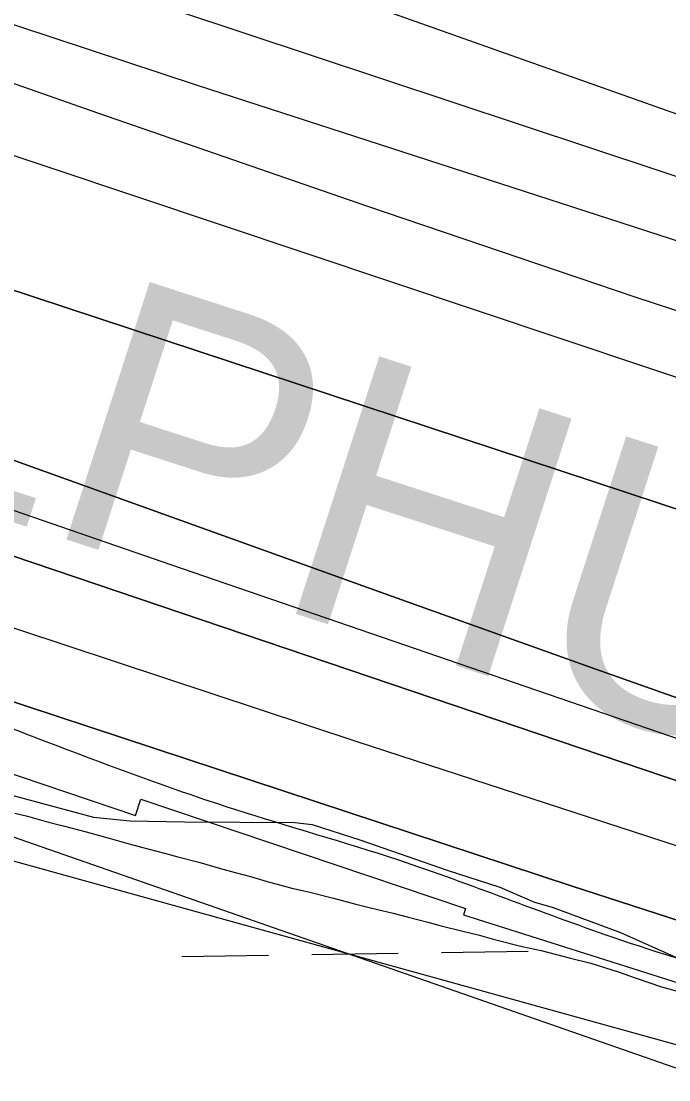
# Model space of a CAD drawing. Extents: x 3807117 to 3845308, y 337856 to 363736.
# Drawn here: x 3813884.1 to 3814123.5, y 352055.3 to 352446.3 of the extents above; entities that cross this region are included whole.
import ezdxf

# ---------------------------------------------------------------- set-up
doc = ezdxf.new("R2010")
doc.units = 0
for name, color, linetype in [('V-RIVR-EDGE', 7, 'Continuous'), ('V-RRAP-FSHR', 7, 'Continuous'), ('V-RRAP-RVMT', 7, 'Continuous'), ('V-RRAP-RVMT-IDEN', 7, 'Continuous'), ('V-SITE-VEGE', 7, 'Continuous'), ('V-TOPO-DPTH', 7, 'Continuous'), ('V-TOPO-MAJR', 7, 'Continuous'), ('V-TOPO-MINR', 7, 'Continuous'), ('V-TOPO-WATR', 7, 'Continuous'), ('V-WETL-SWMP', 7, 'Continuous')]:
    doc.layers.add(name, color=color, linetype=linetype)

msp = doc.modelspace()

# ---------------------------------------------------------------- linework, layer by layer
at = {"layer": 'V-RIVR-EDGE'}
msp.add_spline([(3811218.45, 353357.75), (3811241.21, 353349.18), (3811277.57, 353336.15), (3811374.55, 353305.99), (3811420.6, 353288.89), (3811465.03, 353269.37), (3811510.27, 353249.04), (3811559.54, 353223.84), (3811619.3, 353188.92), (3811662.89, 353154.04), (3811691.94, 353127.28), (3811709.7, 353115.91), (3811765.42, 353081), (3811802.58, 353062.3), (3811835.68, 353041.2), (3811867.17, 353019.28), (3811896.23, 352996.57), (3811913.17, 352981.16), (3811951.93, 352955.99), (3812009.28, 352925.93), (3812057.74, 352901.54), (3812121.56, 352872.27), (3812173.25, 352846.26), (3812216.06, 352823.51), (3812265.33, 352799.13), (3812306.53, 352778.81), (3812348.53, 352757.68), (3812386.49, 352735.75), (3812421.22, 352720.3), (3812460.8, 352699.98), (3812545.61, 352656.1), (3812602.97, 352631.69), (3812678.12, 352606.44), (3812715.31, 352600.68), (3812744.42, 352597.38), (3812762.2, 352594.1), (3812802.62, 352585.1), (3812822.01, 352580.2), (3812833.34, 352581.79), (3812848.71, 352583.37), (3812863.26, 352580.91), (3812881.04, 352576.82), (3812922.25, 352559.74), (3812963.46, 352545.08), (3812993.35, 352532.06), (3813052.31, 352503.61), (3813083.01, 352490.59), (3813106.46, 352488.92), (3813129.91, 352485.63), (3813159, 352477.47), (3813194.55, 352462.01), (3813230.1, 352446.56), (3813273.7, 352417.34), (3813301.14, 352397.05), (3813318.91, 352388.11), (3813348, 352378.33), (3813381.13, 352364.5), (3813413.43, 352345.82), (3813494.23, 352316.51), (3813551.59, 352290.49), (3813617.85, 352267.68), (3813655.02, 352255.45), (3813691.38, 352240), (3813714.01, 352235.9), (3813744.71, 352223.69), (3813776.23, 352213.91), (3813798.06, 352213.86), (3813836.05, 352202.44), (3813875.64, 352186.97), (3813962.9, 352155.22), (3814023.51, 352136.47), (3814102.7, 352107.97), (3814155.23, 352091.66), (3814196.44, 352079.43), (3814266.74, 352055.8), (3814323.32, 352041.91), (3814445.34, 352003.6), (3814506.76, 351985.66), (3814578.69, 351964.45), (3814657.89, 351940.8), (3814702.34, 351927.75), (3814721.75, 351929.32), (3814754.09, 351926.01), (3814770.26, 351923.54), (3814789.65, 351914.6), (3814876.12, 351887.69), (3814949.66, 351867.29), (3815006.24, 351854.21), (3815041.8, 351845.23), (3815100, 351831.34), (3815142.83, 351819.1), (3815167.09, 351818.23), (3815176.79, 351814.97), (3815198.62, 351812.49), (3815248.71, 351793.77), (3815354.59, 351764.39), (3815405.5, 351749.71), (3815426.52, 351748.04), (3815454.83, 351747.16), (3815474.24, 351747.11), (3815497.68, 351743.82), (3815524.35, 351737.28), (3815541.33, 351734.81), (3815565.58, 351730.71), (3815596.3, 351724.97), (3815642.38, 351716.77), (3815669.07, 351715.9), (3815682.81, 351715.05), (3815696.55, 351711.79), (3815717.56, 351705.26), (3815765.26, 351698.68), (3815820.23, 351687.22), (3815860.65, 351679.03), (3815887.32, 351674.92), (3815924.51, 351666.74), (3815943.91, 351662.65), (3815983.51, 351652.04), (3816003.72, 351648.75), (3816038.48, 351643.81), (3816063.54, 351639.71), (3816105.59, 351635.56), (3816135.51, 351634.68), (3816171.09, 351635.4), (3816210.74, 351640.96), (3816241.48, 351644.93), (3816273.83, 351645.66), (3816303.76, 351648.01), (3816321.54, 351645.54), (3816344.17, 351637.4), (3816355.48, 351632.52), (3816384.58, 351625.98), (3816408.82, 351617.83), (3816424.99, 351614.55), (3816446.8, 351606.41), (3816479.12, 351591.77), (3816506.58, 351580.38), (3816543.75, 351564.12), (3816581.72, 351547.85), (3816605.95, 351537.28), (3816640.72, 351532.34), (3816698.92, 351520.06), (3816723.15, 351510.3), (3816746.6, 351507), (3816761.16, 351507.78), (3816778.13, 351503.69), (3816798.34, 351497.98), (3816825, 351487.4), (3816855.71, 351479.24), (3816886.43, 351474.31), (3816925.24, 351471.79), (3816966.49, 351474.11), (3816998.04, 351476.46), (3817026.34, 351475.58), (3817070.01, 351472.24), (3817092.65, 351470.56), (3817117.7, 351461.61), (3817150.84, 351455.86), (3817209.06, 351450.87), (3817268.89, 351445.87), (3817306.88, 351436.88), (3817355.39, 351431.9), (3817427.34, 351420.4), (3817484.73, 351407.32), (3817542.94, 351399.09), (3817623.81, 351395.66), (3817702.24, 351390.61), (3817745.91, 351388.88), (3817785.52, 351383.93), (3817817.87, 351380.62), (3817858.28, 351372.43), (3817897.08, 351363.44), (3817925.37, 351356.9), (3817962.56, 351352.76), (3818012.7, 351351.83), (3818077.4, 351352.48), (3818152.61, 351350.68), (3818194.66, 351347.34), (3818239.12, 351341.57), (3818286.01, 351331.75), (3818338.55, 351321.1), (3818397.56, 351310.44), (3818454.15, 351303.02), (3818509.14, 351298.84), (3818571.39, 351293.03), (3818663.57, 351285.52), (3818727.45, 351279.7), (3818795.36, 351269.83), (3818876.2, 351255.07), (3818923.09, 351250.1), (3818977.26, 351245.12), (3819054.89, 351238.46), (3819127.66, 351231.81), (3819212.56, 351225.94), (3819281.3, 351224.96), (3819351.66, 351224.78), (3819419.6, 351227.04), (3819476.21, 351226.9), (3819520.69, 351227.6), (3819546.57, 351227.54), (3819582.95, 351220.98), (3819614.49, 351220.09), (3819672.7, 351214.28), (3819726.07, 351210.92), (3819778.63, 351205.13), (3819810.96, 351200.19), (3819871.59, 351188.72), (3819899.88, 351182.99), (3819915.25, 351182.95), (3819932.24, 351185.34), (3819953.26, 351184.48), (3819983.18, 351182.78), (3820021.98, 351174.6), (3820084.22, 351159.89), (3820145.64, 351141.14), (3820186.04, 351126.48), (3820236.16, 351120.69), (3820274.96, 351112.51), (3820329.94, 351105.91), (3820344.5, 351105.87), (3820380.09, 351107.4), (3820408.4, 351109.75), (3820453.68, 351108.03), (3820490.07, 351107.13), (3820518.37, 351101.4), (3820553.93, 351094.03), (3820601.63, 351086.63), (3820680.85, 351071.88), (3820732.56, 351053.96), (3820765.7, 351044.98), (3820836.03, 351032.68), (3820886.95, 351021.23), (3820941.92, 351009.77), (3820979.1, 351001.59), (3821029.21, 350986.91), (3821084.97, 350968.98), (3821149.62, 350949.41), (3821214.28, 350937.12), (3821274.11, 350927.27), (3821338.79, 350922.25), (3821390.55, 350921.32), (3821439.88, 350920.39), (3821482.74, 350919.47), (3821516.7, 350916.96), (3821545.82, 350918.51), (3821604.05, 350917.55), (3821659.04, 350916.61), (3821685.74, 350923.01), (3821735.92, 350937.45), (3821757.76, 350939.82), (3821803.07, 350944.56), (3821833.79, 350942.06), (3821854.81, 350937.96), (3821867.75, 350937.93), (3821881.5, 350939.51), (3821902.56, 350953.21), (3821911.47, 350959.66), (3821920.37, 350959.63), (3821942.2, 350958.77), (3821963.22, 350953.06), (3821985.85, 350947.34), (3822015.76, 350942.41), (3822040.81, 350932.65), (3822068.26, 350916.41), (3822083.59, 350901.81), (3822094.07, 350887.23), (3822105.37, 350879.92), (3822121.54, 350876.65), (3822152.25, 350869.29), (3822191.87, 350864.34), (3822226.65, 350865.06), (3822267.91, 350870.62), (3822284.9, 350872.2), (3822305.11, 350872.15), (3822333.42, 350872.08), (3822351.22, 350873.65), (3822361.73, 350874.43), (3822394.89, 350872.73), (3822423.99, 350870.24), (3822458.75, 350862.87), (3822510.5, 350859.51), (3822540.43, 350859.43), (3822561.46, 350863.43), (3822581.69, 350865.8), (3822615.65, 350864.1), (3822672.24, 350856.68), (3822705.39, 350852.56), (3822756.32, 350841.92), (3822787.04, 350836.99), (3822823.41, 350830.43), (3822867.88, 350823.85), (3822902.63, 350816.48), (3822945.47, 350806.67), (3823006.09, 350790.35), (3823079.61, 350760.24), (3823137.78, 350735.03), (3823194.35, 350718.71), (3823245.28, 350709.69), (3823306.73, 350704.69), (3823364.14, 350701.31), (3823417.51, 350697.14), (3823449.05, 350697.06), (3823481.4, 350698.6), (3823550.15, 350699.23), (3823581.69, 350699.16), (3823629.38, 350688.52), (3823668.18, 350681.15), (3823696.46, 350671.37), (3823753.82, 350646.97), (3823806.35, 350633.09), (3823863.74, 350620.82), (3823898.51, 350618.31), (3823940.57, 350621.44), (3823978.59, 350625.39), (3824066.78, 350638.92), (3824121.78, 350640.4), (3824177.57, 350635.41), (3824220.42, 350630.45), (3824285.1, 350621.4), (3824327.13, 350611.59), (3824362.69, 350600.98), (3824409.58, 350596.02), (3824448.41, 350601.58), (3824481.61, 350617.67), (3824498.6, 350618.44), (3824513.97, 350620.02), (3824547.95, 350627.22), (3824585.99, 350640.06), (3824629.7, 350655.32), (3824703.39, 350691.53), (3824726.06, 350701.99), (3824746.29, 350707.6), (3824770.56, 350709.16), (3824813.42, 350707.43), (3824846.57, 350707.35), (3824892.68, 350710.47), (3824932.31, 350711.99), (3824992.98, 350715.08), (3825053.63, 350716.54), (3825077.08, 350714.06), (3825118.32, 350711.53), (3825167.65, 350711.41), (3825224.26, 350710.46), (3825268.73, 350706.31), (3825291.38, 350707.06), (3825331.81, 350704.53), (3825397.32, 350703.56), (3825606.74, 350688.49), (3825681.95, 350684.26), (3825718.33, 350679.32), (3825771.68, 350669.48), (3825829.88, 350657.2), (3825876.75, 350644.96), (3825933.34, 350632.69), (3825980.21, 350620.44), (3826027.91, 350613.04), (3826057.82, 350606.5), (3826078.82, 350597.55), (3826099.83, 350588.6), (3826132.93, 350567.49), (3826149.09, 350560.98), (3826170.12, 350560.12), (3826181.44, 350560.09), (3826191.95, 350556.83), (3826200.81, 350545.49), (3826210.51, 350541.42), (3826228.29, 350537.33), (3826238.8, 350537.31), (3826261.48, 350551.81), (3826283.34, 350561.46), (3826294.67, 350563.86), (3826328.63, 350561.35), (3826366.62, 350551.55), (3826404.6, 350537.71), (3826436.92, 350525.5), (3826469.23, 350512.48), (3826521.76, 350496.17), (3826575.93, 350488.76), (3826625.23, 350476.51), (3826668.07, 350467.5), (3826700.4, 350458.53), (3826735.16, 350452.78), (3826769.1, 350442.18), (3826814.37, 350433.98), (3826839.42, 350426.64), (3826868.52, 350417.67), (3826885.48, 350408.74), (3826910.53, 350400.59), (3826925.89, 350397.31), (3826948.52, 350392.41), (3827078.61, 350343.56), (3827134.36, 350324.82), (3827208.69, 350294.71), (3827274.15, 350272.72), (3827333.13, 350249.93), (3827396.95, 350224.7), (3827454.31, 350200.29), (3827493.09, 350180.79), (3827513.27, 350168.61), (3827518.92, 350160.5), (3827515.66, 350154.04), (3827502.68, 350137.09), (3827493.76, 350126.6), (3827492.93, 350118.51), (3827495.33, 350108.8), (3827498.56, 350105.56), (3827504.22, 350105.55), (3827524.51, 350132.99), (3827532.62, 350141.06), (3827540.71, 350143.47), (3827549.6, 350141.02), (3827564.13, 350130.47), (3827579.48, 350125.58), (3827606.96, 350115), (3827631.19, 350105.23), (3827659.45, 350084.14), (3827689.32, 350065.46), (3827728.09, 350044.34), (3827778.17, 350019.14)], degree=3, dxfattribs=at)
at = {"layer": 'V-RRAP-FSHR'}
msp.add_lwpolyline([(3811218.81, 353333.2), (3811498.96, 353213.98), (3811980.49, 352912.94), (3812524.74, 352635.54), (3813190.25, 352406.85), (3813826.75, 352151.21), (3814955.49, 351838.72), (3815566.52, 351707.3), (3816314.38, 351579.77), (3817323.6, 351404.18), (3818699.23, 351247.18), (3819584.12, 351165.55)], dxfattribs=at)
at = {"layer": 'V-RRAP-RVMT'}
for p, q in [((3813785.98, 352200.23), (3813926.33, 352152.95)), ((3813926.33, 352152.95), (3813928.3, 352158.96)), ((3813928.3, 352158.96), (3814048.26, 352118.49)), ((3814048.26, 352118.49), (3814047.55, 352116.23)), ((3814047.55, 352116.23), (3814199.9, 352067.82))]:
    msp.add_line(p, q, dxfattribs=at)
at = {"layer": 'V-SITE-VEGE'}
for p, q in [((3813875.45, 352161.81), (3813910.74, 352152.29)), ((3813910.74, 352152.29), (3813924.3, 352150.86)), ((3813924.3, 352150.86), (3813944.39, 352150.49)), ((3813944.39, 352150.49), (3813985.17, 352150.32)), ((3813985.17, 352150.32), (3813991.66, 352149.6)), ((3813991.66, 352149.6), (3814009.28, 352143.96)), ((3814009.28, 352143.96), (3814041.58, 352132.72)), ((3814041.58, 352132.72), (3814060.96, 352126.45)), ((3814060.96, 352126.45), (3814073.86, 352120.89)), ((3814073.86, 352120.89), (3814080.33, 352119)), ((3814080.33, 352119), (3814105.57, 352109.66)), ((3814105.57, 352109.66), (3814133.11, 352097.33))]:
    msp.add_line(p, q, dxfattribs=at)
at = {"layer": 'V-TOPO-DPTH'}
for points in [[(3814364.82, 352039.86), (3814321.09, 352053.09), (3814262.59, 352071.02), (3814204.17, 352089.24), (3814145.9, 352107.89), (3814087.71, 352126.83), (3813433.62, 352342.4), (3813404.41, 352352.18), (3813375.26, 352362.13), (3813346.2, 352372.34), (3813317.2, 352382.74), (3813229.03, 352414.79), (3813156.29, 352442.09), (3813083.96, 352470.39), (3813012.23, 352500.19), (3812940.9, 352530.99), (3812510.26, 352722.27), (3812493.93, 352729.75), (3812477.73, 352737.47), (3812461.7, 352745.56), (3812445.79, 352753.9), (3811696.65, 353157.37)], [(3811899.12, 353154.54), (3812518.32, 352851.24), (3812525.18, 352847.96), (3812532.08, 352844.76), (3812539.04, 352841.69), (3812546.03, 352838.71), (3812621.48, 352807.35), (3812666.48, 352789.44), (3813343.73, 352577.49), (3813390.31, 352561.54), (3813421.97, 352550.73), (3813453.65, 352539.97), (3813485.35, 352529.28), (3813517.07, 352518.63), (3814366.66, 352234.43)], [(3811899.12, 353154.54), (3812518.32, 352851.24), (3812525.18, 352847.96), (3812532.08, 352844.76), (3812539.04, 352841.69), (3812546.03, 352838.71), (3812621.48, 352807.35), (3812666.48, 352789.44), (3813343.73, 352577.49), (3813390.31, 352561.54), (3813421.97, 352550.73), (3813453.65, 352539.97), (3813485.35, 352529.28), (3813517.07, 352518.63), (3814366.66, 352234.43)], [(3812226.01, 352965.37), (3812487.12, 352840.52), (3812504.43, 352832.45), (3812521.84, 352824.61), (3812539.41, 352817.12), (3812557.07, 352809.86), (3812714.18, 352747.07), (3812810.79, 352709.46), (3812907.84, 352673.03), (3813005.52, 352638.34), (3813103.63, 352604.82), (3813353.89, 352521.82), (3813393.92, 352508.54), (3813433.95, 352495.23), (3813473.97, 352481.9), (3813513.99, 352468.56), (3813544.83, 352458.27), (3813600.28, 352439.8), (3813655.73, 352421.37), (3813711.21, 352403), (3813766.7, 352384.66), (3814448.78, 352159.74)], [(3814448.78, 352159.74), (3813766.7, 352384.66), (3813711.21, 352403), (3813655.73, 352421.37), (3813600.28, 352439.8), (3813544.83, 352458.27), (3813513.99, 352468.56), (3813473.97, 352481.9), (3813433.95, 352495.23), (3813393.92, 352508.54), (3813353.89, 352521.82), (3813103.63, 352604.82), (3813005.52, 352638.34), (3812907.84, 352673.03), (3812810.79, 352709.46), (3812714.18, 352747.07), (3812557.07, 352809.86), (3812539.41, 352817.12), (3812521.84, 352824.61), (3812504.43, 352832.45), (3812487.12, 352840.52), (3812226.01, 352965.37)], [(3812394.96, 352850.64), (3812446.87, 352826.37), (3812477.69, 352812.33), (3812508.67, 352798.7), (3812539.92, 352785.66), (3812571.33, 352773.02), (3813008, 352602.23), (3813075.43, 352576.17), (3813143, 352550.49), (3813210.78, 352525.37), (3813278.71, 352500.62), (3813355.23, 352473.1), (3813385, 352462.39), (3813414.76, 352451.69), (3813444.53, 352440.99), (3813474.3, 352430.3), (3814021.26, 352233.84), (3814094.36, 352207.74), (3814167.53, 352181.83), (3814240.8, 352156.2), (3814314.14, 352130.75), (3814451.25, 352083.48)], [(3814451.25, 352083.48), (3814314.14, 352130.75), (3814240.8, 352156.2), (3814167.53, 352181.83), (3814094.36, 352207.74), (3814021.26, 352233.84), (3813474.3, 352430.3), (3813444.53, 352440.99), (3813414.76, 352451.69), (3813385, 352462.39), (3813355.23, 352473.1), (3813278.71, 352500.62), (3813210.78, 352525.37), (3813143, 352550.49), (3813075.43, 352576.17), (3813008, 352602.23), (3812571.33, 352773.02), (3812539.92, 352785.66), (3812508.67, 352798.7), (3812477.69, 352812.33), (3812446.87, 352826.37), (3812394.96, 352850.64)], [(3814417.55, 352067.22), (3813538.29, 352364.72), (3813514.87, 352372.73), (3813491.49, 352380.84), (3813468.16, 352389.11), (3813444.86, 352397.48), (3813402.12, 352413), (3813400.22, 352413.7), (3813398.33, 352414.4), (3813396.44, 352415.11), (3813394.56, 352415.83), (3812573.78, 352731.47), (3812560.03, 352736.87), (3812546.34, 352742.41), (3812532.74, 352748.15), (3812519.19, 352754.03), (3812495.17, 352764.67), (3812493.68, 352765.35), (3812492.2, 352766.04), (3812490.74, 352766.76), (3812489.28, 352767.5), (3812433.09, 352796.61)], [(3812433.09, 352796.61), (3812489.28, 352767.5), (3812490.74, 352766.76), (3812492.2, 352766.04), (3812493.68, 352765.35), (3812495.17, 352764.67), (3812519.19, 352754.03), (3812532.74, 352748.15), (3812546.34, 352742.41), (3812560.03, 352736.87), (3812573.78, 352731.47), (3813394.56, 352415.83), (3813396.44, 352415.11), (3813398.33, 352414.4), (3813400.22, 352413.7), (3813402.12, 352413), (3813444.86, 352397.48), (3813468.16, 352389.11), (3813491.49, 352380.84), (3813514.87, 352372.73), (3813538.29, 352364.72), (3814417.55, 352067.22)]]:
    msp.add_lwpolyline(points, dxfattribs=at)
at = {"layer": 'V-TOPO-MAJR'}
msp.add_lwpolyline([(3812433.07, 352922.6), (3812455.56, 352912.24), (3812478.3, 352902.44), (3812501.21, 352893.02), (3812524.36, 352884.21), (3812547.66, 352875.84), (3813433.42, 352581.03), (3813449.93, 352575.01), (3813466.46, 352569.04), (3813483.01, 352563.14), (3813499.58, 352557.29), (3813912.59, 352412.3), (3814011.66, 352378.07), (3814110.94, 352344.48), (3814210.55, 352311.85), (3814310.36, 352279.87), (3814448.48, 352236.36)], dxfattribs=at)
at = {"layer": 'V-TOPO-MINR'}
for points in [[(3811899.12, 353154.54), (3812518.32, 352851.24), (3812525.18, 352847.96), (3812532.08, 352844.76), (3812539.04, 352841.69), (3812546.03, 352838.71), (3812621.48, 352807.35), (3812666.48, 352789.44), (3813343.73, 352577.49), (3813390.31, 352561.54), (3813421.97, 352550.73), (3813453.65, 352539.97), (3813485.35, 352529.28), (3813517.07, 352518.63), (3814366.66, 352234.43)], [(3812419.19, 353087.54), (3812575.02, 353017.38), (3812593.17, 353009.27), (3812611.35, 353001.23), (3812629.57, 352993.28), (3812647.82, 352985.41), (3812975.4, 352845.16), (3813061.53, 352808.77), (3813147.89, 352772.93), (3813234.59, 352737.93), (3813321.52, 352703.48), (3813437.5, 352658.15), (3813466.66, 352646.92), (3813495.89, 352635.88), (3813525.22, 352625.12), (3813554.63, 352614.54), (3814228.99, 352375.76), (3814279.14, 352358.16), (3814329.35, 352340.74), (3814379.65, 352323.58)], [(3812432.72, 353054.16), (3812488.56, 353029.21), (3812541.88, 353005.47), (3812571.13, 352992.53), (3812600.43, 352979.68), (3812629.78, 352966.97), (3812659.17, 352954.34), (3813432.84, 352624.14), (3813440.98, 352620.7), (3813449.14, 352617.31), (3813457.32, 352613.99), (3813465.53, 352610.7), (3813473.76, 352607.51), (3813482.03, 352604.38), (3813490.33, 352601.34), (3813498.65, 352598.38), (3813524.09, 352589.49), (3813545.17, 352582.18), (3813566.28, 352574.94), (3813587.42, 352567.8), (3813608.58, 352560.73), (3814503.81, 352263.86)], [(3812226.01, 352965.37), (3812487.12, 352840.52), (3812504.43, 352832.45), (3812521.84, 352824.61), (3812539.41, 352817.12), (3812557.07, 352809.86), (3812714.18, 352747.07), (3812810.79, 352709.46), (3812907.84, 352673.03), (3813005.52, 352638.34), (3813103.63, 352604.82), (3813353.89, 352521.82), (3813393.92, 352508.54), (3813433.95, 352495.23), (3813473.97, 352481.9), (3813513.99, 352468.56), (3813544.83, 352458.27), (3813600.28, 352439.8), (3813655.73, 352421.37), (3813711.21, 352403), (3813766.7, 352384.66), (3814448.78, 352159.74)], [(3812109.08, 352950.56), (3812467.49, 352760.61), (3812476.19, 352756.11), (3812484.95, 352751.74), (3812493.81, 352747.55), (3812502.72, 352743.48), (3812648.37, 352678.88), (3812730.46, 352643.35), (3812812.96, 352608.83), (3812896.07, 352575.81), (3812979.58, 352543.78), (3813360.8, 352401.55), (3813374.51, 352396.49), (3813388.23, 352391.5), (3813401.99, 352386.61), (3813415.78, 352381.78), (3813635.58, 352305.71), (3813759.41, 352263.3), (3813883.43, 352221.43), (3814007.72, 352180.36), (3814132.18, 352139.84), (3814394.33, 352055.42)], [(3812050.16, 352873.84), (3812321.59, 352752.02), (3812343.83, 352742.11), (3812366.1, 352732.26), (3812388.42, 352722.51), (3812410.76, 352712.84), (3812433.16, 352703.28), (3812455.6, 352693.82), (3812478.1, 352684.5), (3812500.63, 352675.27), (3813359.63, 352326.56), (3814471.6, 351939.27), (3815406.62, 351733.64)], [(3812394.96, 352850.64), (3812446.87, 352826.37), (3812477.69, 352812.33), (3812508.67, 352798.7), (3812539.92, 352785.66), (3812571.33, 352773.02), (3813008, 352602.23), (3813075.43, 352576.17), (3813143, 352550.49), (3813210.78, 352525.37), (3813278.71, 352500.62), (3813355.23, 352473.1), (3813385, 352462.39), (3813414.76, 352451.69), (3813444.53, 352440.99), (3813474.3, 352430.3), (3814021.26, 352233.84), (3814094.36, 352207.74), (3814167.53, 352181.83), (3814240.8, 352156.2), (3814314.14, 352130.75), (3814451.25, 352083.48)], [(3812423.78, 352817.93), (3812449.28, 352805.95), (3812474.97, 352794.37), (3812500.79, 352783.11), (3812526.82, 352772.34), (3812552.99, 352761.9), (3813215.36, 352504.63), (3813247.11, 352492.39), (3813278.9, 352480.27), (3813310.76, 352468.33), (3813342.66, 352456.5), (3813374.62, 352444.8), (3813406.59, 352433.17), (3813438.6, 352421.64), (3813470.64, 352410.17), (3813584, 352369.79), (3813672.78, 352338.33), (3813761.65, 352307.09), (3813850.62, 352276.16), (3813939.66, 352245.44), (3814434.81, 352075.6)], [(3812433.09, 352796.61), (3812489.28, 352767.5), (3812490.74, 352766.76), (3812492.2, 352766.04), (3812493.68, 352765.35), (3812495.17, 352764.67), (3812519.19, 352754.03), (3812532.74, 352748.15), (3812546.34, 352742.41), (3812560.03, 352736.87), (3812573.78, 352731.47), (3813394.56, 352415.83), (3813396.44, 352415.11), (3813398.33, 352414.4), (3813400.22, 352413.7), (3813402.12, 352413), (3813444.86, 352397.48), (3813468.16, 352389.11), (3813491.49, 352380.84), (3813514.87, 352372.73), (3813538.29, 352364.72), (3814417.55, 352067.22)], [(3812975.19, 352793.11), (3813461.55, 352593.42), (3813468.2, 352590.74), (3813474.87, 352588.12), (3813481.57, 352585.58), (3813488.29, 352583.11), (3813632.29, 352531.15), (3813711.17, 352503.13), (3813790.22, 352475.63), (3813869.55, 352448.91), (3813949.05, 352422.72), (3814478.23, 352251.28)]]:
    msp.add_lwpolyline(points, dxfattribs=at)
at = {"layer": 'V-TOPO-WATR'}
msp.add_lwpolyline([(3811696.65, 353157.37), (3812445.79, 352753.9), (3812461.7, 352745.56), (3812477.73, 352737.47), (3812493.93, 352729.75), (3812510.26, 352722.27), (3812940.9, 352530.99), (3813012.23, 352500.19), (3813083.96, 352470.39), (3813156.29, 352442.09), (3813229.03, 352414.79), (3813317.2, 352382.74), (3813346.2, 352372.34), (3813375.26, 352362.13), (3813404.41, 352352.18), (3813433.62, 352342.4), (3814087.71, 352126.83), (3814145.9, 352107.89), (3814204.17, 352089.24), (3814262.59, 352071.02), (3814321.09, 352053.09), (3814364.82, 352039.86)], dxfattribs=at)
at = {"layer": 'V-WETL-SWMP'}
for p, q in [((3813881.69, 352153.71), (3813886.41, 352152.67)), ((3813886.41, 352152.67), (3813894.18, 352150.4)), ((3813894.18, 352150.4), (3813899.6, 352149.11)), ((3813899.6, 352149.11), (3813908.08, 352146.83)), ((3813908.08, 352146.83), (3813916.56, 352144.54)), ((3813916.56, 352144.54), (3813922.68, 352142.77)), ((3813922.68, 352142.77), (3813928.57, 352141.24)), ((3813928.57, 352141.24), (3813937.04, 352138.95)), ((3813937.04, 352138.95), (3813941.99, 352137.67)), ((3813941.99, 352137.67), (3813949.76, 352135.64)), ((3813949.76, 352135.64), (3813957.77, 352133.36)), ((3813957.77, 352133.36), (3813963.19, 352131.84)), ((3813963.19, 352131.84), (3813968.84, 352130.31)), ((3813968.84, 352130.31), (3813974.96, 352128.54)), ((3813974.96, 352128.54), (3813984.14, 352126)), ((3813984.14, 352126), (3813990.27, 352124.7)), ((3813990.27, 352124.7), (3813999.46, 352122.4)), ((3813999.46, 352122.4), (3814007.7, 352120.12)), ((3814007.7, 352120.12), (3814013.13, 352118.84)), ((3814013.13, 352118.84), (3814021.61, 352116.78)), ((3814021.61, 352116.78), (3814026.79, 352115.5)), ((3814026.79, 352115.5), (3814034.33, 352113.47)), ((3814034.33, 352113.47), (3814039.28, 352112.19)), ((3814039.28, 352112.19), (3814047.29, 352110.15)), ((3814047.29, 352110.15), (3814052.94, 352108.86)), ((3814052.94, 352108.86), (3814059.06, 352107.09)), ((3814059.06, 352107.09), (3814069.19, 352104.54)), ((3814069.19, 352104.54), (3814076.27, 352102.99)), ((3813943.48, 352100.85), (3813975.47, 352101.33)), ((3813991.47, 352101.57), (3814023.47, 352102.04)), ((3814039.47, 352102.28), (3814071.46, 352102.76)), ((3814076.27, 352102.99), (3814087.1, 352100.18)), ((3814087.1, 352100.18), (3814094.64, 352098.38)), ((3814094.64, 352098.38), (3814104.76, 352095.12)), ((3814104.76, 352095.12), (3814111.35, 352092.86)), ((3814111.35, 352092.86), (3814120.75, 352089.61)), ((3814120.75, 352089.61), (3814126.17, 352088.09))]:
    msp.add_line(p, q, dxfattribs=at)

# ---------------------------------------------------------------- texts
at = {"layer": 'V-RRAP-RVMT-IDEN'}
msp.add_text('SULPHUR', height=100, rotation=342.0539, dxfattribs=at).set_placement((3813642.85, 352338.37))

doc.saveas('drawing.dxf')
